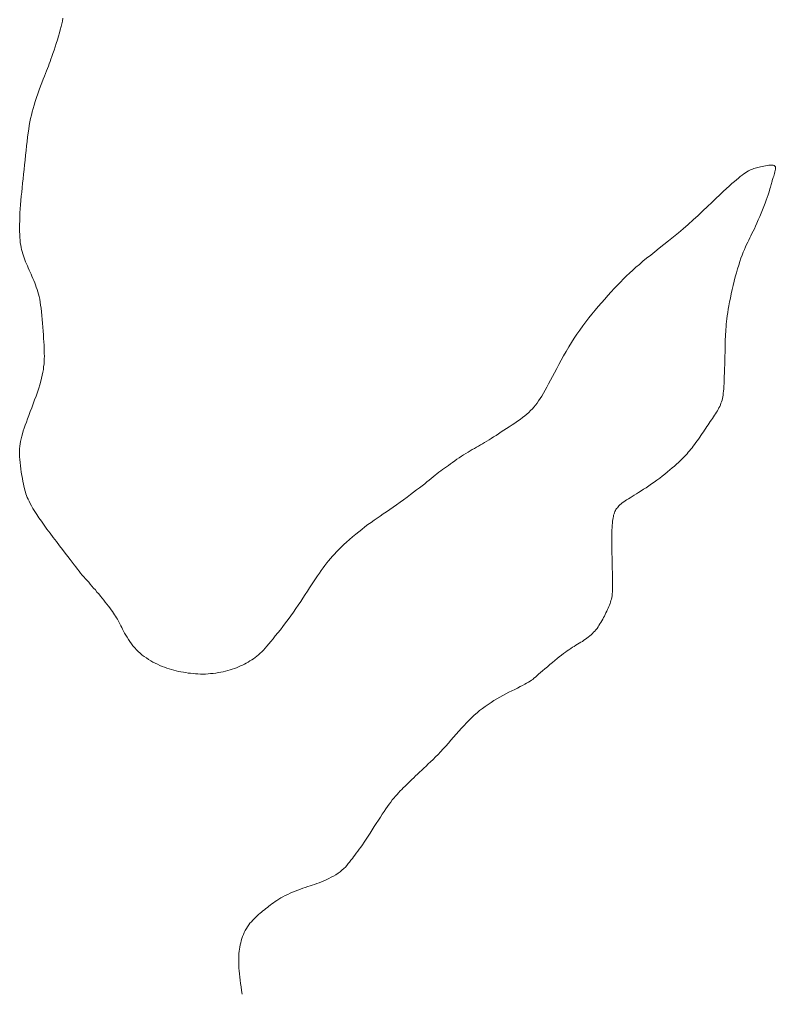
# Model space of a CAD drawing. Extents: x 553962 to 842807, y 8883888 to 9032388.
# Drawn here: x 750735 to 751345, y 8952081 to 8952865 of the extents above; entities that cross this region are included whole.
import ezdxf

# ---------------------------------------------------------------- set-up
doc = ezdxf.new("R2010")
doc.units = 0
doc.header["$LTSCALE"] = 200
doc.layers.add('8', color=7, linetype='Continuous', lineweight=13)

msp = doc.modelspace()

# ---------------------------------------------------------------- linework, layer by layer
at = {"layer": '8'}
for points in [[(750749.6, 8952647), (750748.9, 8952648.8), (750748.3, 8952650.6), (750747.6, 8952652.4), (750746.9, 8952654.1), (750746.2, 8952655.9), (750745.4, 8952657.6), (750744.7, 8952659.3), (750743.9, 8952661), (750743.1, 8952662.6), (750742.4, 8952664.3), (750741.7, 8952666), (750741, 8952667.6), (750740.3, 8952669.2), (750739.6, 8952670.9), (750739, 8952672.5), (750738.5, 8952674.2), (750737.9, 8952675.8), (750737.5, 8952677.5), (750737, 8952679.2), (750736.6, 8952680.9), (750736.3, 8952682.7), (750736, 8952684.6), (750735.8, 8952686.7), (750735.6, 8952688.8), (750735.5, 8952691.2), (750735.4, 8952693.7), (750735.4, 8952696.5), (750735.4, 8952699.3), (750735.5, 8952702.3), (750735.6, 8952705.5), (750735.7, 8952708.7), (750735.9, 8952712), (750736.2, 8952715.3), (750736.4, 8952718.7), (750736.8, 8952722.1), (750737.1, 8952725.5), (750737.5, 8952729), (750737.8, 8952732.6), (750738.2, 8952736.2), (750738.6, 8952739.9), (750739, 8952743.6), (750739.4, 8952747.4), (750739.8, 8952751.3), (750740.2, 8952755.2), (750740.6, 8952759), (750741, 8952762.7), (750741.5, 8952766.4), (750741.9, 8952769.9), (750742.3, 8952773.2), (750742.8, 8952776.3), (750743.2, 8952779.2), (750743.7, 8952782.1), (750744.3, 8952784.8), (750744.9, 8952787.4), (750745.5, 8952790.1), (750746.3, 8952792.9), (750747.1, 8952795.7), (750748.1, 8952798.6), (750749.1, 8952801.7), (750750.1, 8952804.7), (750751.2, 8952807.8), (750752.3, 8952810.8), (750753.4, 8952813.7), (750754.4, 8952816.4), (750755.4, 8952818.9), (750756.3, 8952821.2), (750757.1, 8952823.2), (750757.8, 8952825.1), (750758.6, 8952827), (750759.3, 8952828.8), (750760, 8952830.7), (750760.7, 8952832.7), (750761.5, 8952834.8), (750762.3, 8952837.2), (750763.2, 8952839.8), (750764.1, 8952842.6), (750765, 8952845.4), (750765.9, 8952848.2), (750766.7, 8952851.1), (750767.5, 8952853.8), (750768.2, 8952856.4), (750768.9, 8952858.9), (750769.4, 8952861.2), (750769.9, 8952863.4), (750770.3, 8952865.6)], [(751344.6, 8952745.8), (751344.2, 8952746.5), (751343.5, 8952747), (751342.7, 8952747.2), (751341.7, 8952747.3), (751340.5, 8952747.3), (751339.2, 8952747.1), (751337.9, 8952746.9), (751336.6, 8952746.7), (751335.2, 8952746.4), (751334, 8952746.2), (751332.7, 8952745.9), (751331.6, 8952745.7), (751330.4, 8952745.4), (751329.3, 8952745.1), (751328.2, 8952744.8), (751327.2, 8952744.5), (751326.1, 8952744.1), (751325, 8952743.6), (751323.9, 8952743.1), (751322.8, 8952742.5), (751321.6, 8952741.8), (751320.4, 8952741), (751319.1, 8952740.1), (751317.8, 8952739.1), (751316.3, 8952738), (751314.8, 8952736.8), (751313.2, 8952735.5), (751311.5, 8952734), (751309.5, 8952732.3), (751307.4, 8952730.4), (751305.1, 8952728.3), (751302.6, 8952725.9), (751299.8, 8952723.3), (751296.7, 8952720.3), (751293.3, 8952717.2), (751289.8, 8952713.8), (751286.1, 8952710.3), (751282.3, 8952706.7), (751278.3, 8952703.1), (751274.4, 8952699.5), (751270.3, 8952696), (751266.4, 8952692.6), (751262.4, 8952689.3), (751258.5, 8952686.2), (751254.7, 8952683.2), (751251, 8952680.2), (751247.5, 8952677.4), (751244.1, 8952674.7), (751240.8, 8952672.1), (751237.8, 8952669.7), (751235, 8952667.2), (751232.2, 8952664.9), (751229.6, 8952662.6), (751227.1, 8952660.2), (751224.6, 8952657.9), (751222.2, 8952655.5), (751219.7, 8952653), (751217.2, 8952650.4), (751214.7, 8952647.8), (751212.1, 8952645), (751209.5, 8952642.2), (751207, 8952639.3), (751204.4, 8952636.3), (751201.8, 8952633.3), (751199.2, 8952630.3), (751196.7, 8952627.2), (751194.2, 8952624), (751191.8, 8952620.9), (751189.3, 8952617.6), (751187, 8952614.3), (751184.6, 8952611), (751182.4, 8952607.6), (751180.2, 8952604.2), (751178, 8952600.7), (751175.9, 8952597.1), (751173.9, 8952593.6), (751172, 8952590.1), (751170.1, 8952586.6), (751168.3, 8952583.2), (751166.6, 8952579.9), (751164.9, 8952576.8), (751163.3, 8952573.8), (751161.8, 8952570.9), (751160.3, 8952568.2), (751158.9, 8952565.7), (751157.6, 8952563.3), (751156.3, 8952561.1), (751155, 8952559.1), (751153.7, 8952557.2), (751152.5, 8952555.4), (751151.3, 8952553.7), (751150, 8952552.2), (751148.7, 8952550.7), (751147.3, 8952549.3), (751145.9, 8952547.9), (751144.3, 8952546.5), (751142.6, 8952545.1), (751140.8, 8952543.7), (751138.8, 8952542.2), (751136.7, 8952540.8)], [(751293.9, 8952543.1), (751294.7, 8952544.4), (751295.5, 8952545.6), (751296.3, 8952546.8), (751297.1, 8952548), (751297.8, 8952549.2), (751298.5, 8952550.3), (751299.1, 8952551.5), (751299.7, 8952552.7), (751300.2, 8952553.9), (751300.7, 8952555.2), (751301.2, 8952556.4), (751301.6, 8952557.7), (751301.9, 8952559), (751302.2, 8952560.4), (751302.4, 8952561.8), (751302.6, 8952563.4), (751302.8, 8952565.1), (751302.9, 8952566.9), (751303.1, 8952569), (751303.2, 8952571.3), (751303.3, 8952573.9), (751303.4, 8952576.8), (751303.5, 8952579.9), (751303.6, 8952583.2), (751303.7, 8952586.6), (751303.8, 8952590), (751303.9, 8952593.3), (751304, 8952596.4), (751304, 8952599.4), (751304.1, 8952602.1), (751304.2, 8952604.5), (751304.2, 8952606.8), (751304.3, 8952608.9), (751304.4, 8952610.9), (751304.5, 8952612.9), (751304.6, 8952614.8), (751304.8, 8952616.8), (751305, 8952618.9), (751305.2, 8952621.1), (751305.5, 8952623.4), (751305.8, 8952625.8), (751306.2, 8952628.4), (751306.6, 8952631.1), (751307.1, 8952633.9), (751307.7, 8952636.9), (751308.3, 8952640.1), (751309, 8952643.5), (751309.7, 8952646.9), (751310.5, 8952650.3), (751311.3, 8952653.8), (751312.2, 8952657.2), (751313.1, 8952660.5), (751314, 8952663.7), (751315, 8952666.7), (751315.9, 8952669.5), (751316.8, 8952672.1), (751317.8, 8952674.6), (751318.7, 8952677), (751319.6, 8952679.2), (751320.5, 8952681.3), (751321.4, 8952683.2), (751322.3, 8952685), (751323.1, 8952686.8), (751324, 8952688.5), (751324.8, 8952690.2), (751325.7, 8952692), (751326.6, 8952693.9), (751327.6, 8952695.9), (751328.6, 8952698.1), (751329.7, 8952700.5), (751330.8, 8952703.1), (751331.9, 8952705.8), (751333.1, 8952708.5), (751334.2, 8952711.3), (751335.3, 8952714), (751336.3, 8952716.6), (751337.2, 8952719), (751338, 8952721.2), (751338.7, 8952723.2), (751339.3, 8952725), (751339.8, 8952726.7), (751340.2, 8952728.1), (751340.6, 8952729.4), (751340.9, 8952730.6), (751341.2, 8952731.6), (751341.4, 8952732.5), (751341.7, 8952733.4), (751341.9, 8952734.2), (751342.1, 8952734.9), (751342.3, 8952735.7), (751342.6, 8952736.5), (751342.8, 8952737.3), (751343.2, 8952738.3), (751343.5, 8952739.3), (751343.9, 8952740.5), (751344.2, 8952741.7), (751344.5, 8952742.8), (751344.7, 8952743.9), (751344.7, 8952744.9), (751344.6, 8952745.8)], [(750791.1, 8952410.9), (750789.8, 8952412.4), (750788.5, 8952413.8), (750787.2, 8952415.3), (750785.9, 8952416.8), (750784.6, 8952418.3), (750783.3, 8952419.9), (750782.1, 8952421.5), (750780.7, 8952423.3), (750779.3, 8952425.1), (750777.7, 8952427.1), (750776.1, 8952429.3), (750774.2, 8952431.7), (750772.2, 8952434.4), (750770, 8952437.3), (750767.6, 8952440.4), (750765.1, 8952443.7), (750762.5, 8952447), (750760, 8952450.4), (750757.5, 8952453.7), (750755.2, 8952457), (750753, 8952460.1), (750751, 8952462.9), (750749.2, 8952465.6), (750747.6, 8952468.1), (750746.2, 8952470.4), (750745, 8952472.5), (750744, 8952474.5), (750743.1, 8952476.2), (750742.3, 8952477.9), (750741.6, 8952479.4), (750741, 8952480.8), (750740.5, 8952482.2), (750740.1, 8952483.6), (750739.6, 8952485.1), (750739.3, 8952486.6), (750738.9, 8952488.3), (750738.5, 8952490.2), (750738.1, 8952492.3), (750737.7, 8952494.6), (750737.2, 8952497.1), (750736.8, 8952499.7), (750736.4, 8952502.3), (750736.1, 8952504.9), (750735.8, 8952507.5), (750735.5, 8952509.9), (750735.4, 8952512.2), (750735.3, 8952514.5), (750735.3, 8952516.6), (750735.4, 8952518.6), (750735.6, 8952520.6), (750735.9, 8952522.6), (750736.2, 8952524.5), (750736.6, 8952526.5), (750737.1, 8952528.6), (750737.7, 8952530.7), (750738.4, 8952532.9), (750739.2, 8952535.2), (750740, 8952537.6), (750740.9, 8952540.1), (750741.9, 8952542.7), (750742.9, 8952545.5), (750744, 8952548.5), (750745.2, 8952551.6), (750746.3, 8952554.7), (750747.5, 8952557.9), (750748.7, 8952561.1), (750749.8, 8952564.2), (750750.8, 8952567.3), (750751.7, 8952570.2), (750752.5, 8952573), (750753.2, 8952575.5), (750753.7, 8952578), (750754.2, 8952580.3), (750754.6, 8952582.6), (750754.8, 8952584.8), (750755.1, 8952586.9), (750755.2, 8952589), (750755.3, 8952591.1), (750755.4, 8952593.2), (750755.3, 8952595.3), (750755.3, 8952597.5), (750755.2, 8952599.8), (750755.1, 8952602.2), (750755, 8952604.8), (750754.8, 8952607.5), (750754.6, 8952610.4), (750754.4, 8952613.5), (750754.2, 8952616.6), (750754, 8952619.7), (750753.7, 8952622.9), (750753.4, 8952626), (750753.1, 8952629), (750752.8, 8952631.8), (750752.4, 8952634.4), (750752, 8952636.8), (750751.6, 8952639.1), (750751.1, 8952641.2), (750750.6, 8952643.3), (750750.1, 8952645.2), (750749.6, 8952647)], [(751136.7, 8952540.8), (751134.5, 8952539.3), (751132.3, 8952537.8), (751130.1, 8952536.3), (751127.9, 8952534.9), (751125.7, 8952533.5), (751123.6, 8952532.1), (751121.5, 8952530.7), (751119.5, 8952529.4), (751117.5, 8952528.2), (751115.6, 8952526.9), (751113.8, 8952525.8), (751112, 8952524.7), (751110.2, 8952523.6), (751108.5, 8952522.6), (751106.9, 8952521.7), (751105.2, 8952520.7), (751103.6, 8952519.8), (751102, 8952518.9), (751100.3, 8952517.9), (751098.6, 8952516.9), (751096.9, 8952515.9), (751095.1, 8952514.8), (751093.3, 8952513.7), (751091.5, 8952512.5), (751089.7, 8952511.3), (751087.9, 8952510.1), (751086.1, 8952508.8), (751084.3, 8952507.6), (751082.6, 8952506.4), (751081, 8952505.2), (751079.4, 8952504.1), (751077.8, 8952503), (751076.3, 8952501.8), (751074.8, 8952500.7), (751073.3, 8952499.6), (751071.8, 8952498.4), (751070.3, 8952497.2), (751068.8, 8952496), (751067.2, 8952494.7), (751065.5, 8952493.3), (751063.7, 8952491.9), (751061.9, 8952490.4), (751059.9, 8952488.8), (751057.7, 8952487.2), (751055.4, 8952485.4), (751053, 8952483.5), (751050.4, 8952481.6), (751047.7, 8952479.6), (751044.9, 8952477.5), (751042.1, 8952475.5), (751039.2, 8952473.5), (751036.4, 8952471.5), (751033.7, 8952469.6), (751031, 8952467.7), (751028.5, 8952466), (751026, 8952464.2), (751023.5, 8952462.6), (751021.1, 8952460.9), (751018.7, 8952459.2), (751016.2, 8952457.4), (751013.8, 8952455.6), (751011.3, 8952453.6), (751008.8, 8952451.6), (751006.3, 8952449.6), (751003.8, 8952447.5), (751001.4, 8952445.4), (750999, 8952443.3), (750996.8, 8952441.3), (750994.7, 8952439.3), (750992.7, 8952437.4), (750990.9, 8952435.6), (750989.2, 8952433.7), (750987.5, 8952432), (750986, 8952430.2), (750984.5, 8952428.3), (750983, 8952426.5), (750981.5, 8952424.6), (750980.1, 8952422.6), (750978.6, 8952420.5), (750977.1, 8952418.4), (750975.6, 8952416.1), (750974, 8952413.8), (750972.4, 8952411.4), (750970.8, 8952409), (750969.1, 8952406.4), (750967.4, 8952403.8), (750965.6, 8952401), (750963.8, 8952398.2), (750962, 8952395.4), (750960, 8952392.6), (750958.1, 8952389.7), (750956.1, 8952386.8), (750954, 8952383.9), (750951.9, 8952381), (750949.8, 8952378.2), (750947.7, 8952375.4), (750945.6, 8952372.7), (750943.5, 8952370.1), (750941.5, 8952367.7), (750939.7, 8952365.3)], [(751210.3, 8952391.4), (751210.8, 8952392.6), (751211.3, 8952393.8), (751211.7, 8952395), (751212, 8952396.2), (751212.4, 8952397.4), (751212.7, 8952398.7), (751212.9, 8952400.1), (751213.1, 8952401.6), (751213.2, 8952403.3), (751213.3, 8952405.1), (751213.4, 8952407), (751213.4, 8952409.2), (751213.4, 8952411.4), (751213.3, 8952413.8), (751213.3, 8952416.4), (751213.2, 8952419.1), (751213.1, 8952421.9), (751213, 8952424.9), (751213, 8952427.9), (751212.9, 8952431), (751212.8, 8952434.1), (751212.7, 8952437.2), (751212.7, 8952440.2), (751212.7, 8952443.1), (751212.7, 8952445.8), (751212.7, 8952448.4), (751212.8, 8952450.8), (751212.8, 8952453), (751213, 8952455), (751213.1, 8952456.9), (751213.2, 8952458.6), (751213.4, 8952460.1), (751213.6, 8952461.6), (751213.8, 8952462.8), (751214, 8952464), (751214.2, 8952465.1), (751214.5, 8952466.1), (751214.8, 8952467), (751215.2, 8952467.9), (751215.6, 8952468.7), (751216.1, 8952469.5), (751216.6, 8952470.3), (751217.2, 8952471), (751217.8, 8952471.8), (751218.5, 8952472.6), (751219.3, 8952473.3), (751220.2, 8952474.1), (751221.2, 8952474.9), (751222.3, 8952475.7), (751223.4, 8952476.5), (751224.7, 8952477.3), (751226.1, 8952478.2), (751227.5, 8952479.1), (751229.1, 8952480.1), (751230.7, 8952481.1), (751232.5, 8952482.2), (751234.3, 8952483.3), (751236.3, 8952484.6), (751238.3, 8952485.9), (751240.4, 8952487.2), (751242.5, 8952488.7), (751244.7, 8952490.2), (751246.9, 8952491.7), (751249.1, 8952493.3), (751251.3, 8952495), (751253.4, 8952496.6), (751255.5, 8952498.2), (751257.6, 8952499.9), (751259.5, 8952501.5), (751261.4, 8952503.1), (751263.2, 8952504.6), (751264.8, 8952506.1), (751266.4, 8952507.5), (751267.8, 8952508.8), (751269.1, 8952510.1), (751270.2, 8952511.2), (751271.3, 8952512.4), (751272.4, 8952513.5), (751273.4, 8952514.6), (751274.4, 8952515.8), (751275.4, 8952516.9), (751276.4, 8952518.2), (751277.4, 8952519.4), (751278.4, 8952520.8), (751279.5, 8952522.1), (751280.5, 8952523.5), (751281.5, 8952524.9), (751282.6, 8952526.4), (751283.6, 8952527.8), (751284.6, 8952529.3), (751285.6, 8952530.8), (751286.6, 8952532.2), (751287.5, 8952533.7), (751288.5, 8952535.1), (751289.4, 8952536.5), (751290.3, 8952537.9), (751291.2, 8952539.3), (751292.1, 8952540.6), (751293, 8952541.9), (751293.9, 8952543.1)], [(750939.7, 8952365.3), (750937.9, 8952363.2), (750936.2, 8952361.2), (750934.7, 8952359.5), (750933.3, 8952357.8), (750931.9, 8952356.3), (750930.6, 8952355), (750929.3, 8952353.7), (750928, 8952352.5), (750926.7, 8952351.4), (750925.4, 8952350.4), (750924, 8952349.3), (750922.6, 8952348.4), (750921.1, 8952347.5), (750919.6, 8952346.6), (750918.1, 8952345.8), (750916.6, 8952345), (750915, 8952344.2), (750913.5, 8952343.5), (750911.8, 8952342.8), (750910.2, 8952342.1), (750908.6, 8952341.5), (750906.8, 8952340.9), (750905.1, 8952340.3), (750903.3, 8952339.8), (750901.5, 8952339.3), (750899.6, 8952338.8), (750897.6, 8952338.4), (750895.6, 8952338.1), (750893.6, 8952337.8), (750891.5, 8952337.5), (750889.4, 8952337.3), (750887.4, 8952337.1), (750885.3, 8952337), (750883.2, 8952337), (750881.2, 8952337), (750879.2, 8952337.1), (750877.2, 8952337.2), (750875.2, 8952337.4), (750873.2, 8952337.6), (750871.3, 8952337.8), (750869.3, 8952338.1), (750867.4, 8952338.4), (750865.5, 8952338.8), (750863.5, 8952339.1), (750861.6, 8952339.6), (750859.7, 8952340), (750857.8, 8952340.5), (750855.9, 8952341.1), (750854, 8952341.7), (750852.1, 8952342.4), (750850.2, 8952343.1), (750848.4, 8952343.9), (750846.5, 8952344.8), (750844.7, 8952345.7), (750842.9, 8952346.6), (750841.1, 8952347.6), (750839.3, 8952348.7), (750837.6, 8952349.9), (750835.9, 8952351.1), (750834.3, 8952352.3), (750832.7, 8952353.7), (750831.1, 8952355.1), (750829.6, 8952356.6), (750828.2, 8952358.1), (750826.8, 8952359.7), (750825.5, 8952361.4), (750824.3, 8952363.1), (750823.1, 8952364.9), (750822, 8952366.6), (750821, 8952368.4), (750820, 8952370), (750819.2, 8952371.6), (750818.4, 8952373.1), (750817.7, 8952374.5), (750817.1, 8952375.7), (750816.5, 8952376.9), (750816, 8952378), (750815.4, 8952379.1), (750814.8, 8952380.2), (750814.2, 8952381.3), (750813.6, 8952382.4), (750812.8, 8952383.6), (750812, 8952384.8), (750811.2, 8952386.1), (750810.2, 8952387.5), (750809.2, 8952388.8), (750808.1, 8952390.3), (750807, 8952391.8), (750805.8, 8952393.3), (750804.5, 8952394.9), (750803.2, 8952396.6), (750801.9, 8952398.2), (750800.6, 8952399.8), (750799.2, 8952401.5), (750797.8, 8952403.1), (750796.5, 8952404.8), (750795.1, 8952406.3), (750793.7, 8952407.9), (750792.4, 8952409.4), (750791.1, 8952410.9)], [(751051.6, 8952252), (751053.1, 8952253.4), (751054.6, 8952254.8), (751056.2, 8952256.3), (751057.8, 8952257.9), (751059.5, 8952259.5), (751061.2, 8952261.1), (751063, 8952262.8), (751064.8, 8952264.5), (751066.7, 8952266.3), (751068.7, 8952268.2), (751070.7, 8952270.1), (751072.7, 8952272.2), (751074.7, 8952274.3), (751076.8, 8952276.6), (751078.9, 8952278.9), (751081, 8952281.2), (751083.1, 8952283.7), (751085.2, 8952286.1), (751087.3, 8952288.5), (751089.4, 8952290.9), (751091.5, 8952293.2), (751093.6, 8952295.5), (751095.7, 8952297.7), (751097.8, 8952299.8), (751099.8, 8952301.8), (751101.9, 8952303.8), (751104.1, 8952305.7), (751106.2, 8952307.5), (751108.5, 8952309.2), (751110.7, 8952310.9), (751113, 8952312.5), (751115.4, 8952314.1), (751117.7, 8952315.6), (751120.1, 8952317), (751122.6, 8952318.4), (751125, 8952319.8), (751127.4, 8952321.1), (751129.8, 8952322.3), (751132.2, 8952323.5), (751134.5, 8952324.6), (751136.7, 8952325.7), (751138.8, 8952326.8), (751140.7, 8952327.7), (751142.5, 8952328.7), (751144.1, 8952329.5), (751145.5, 8952330.3), (751146.8, 8952331.1), (751147.9, 8952331.9), (751149, 8952332.7), (751150, 8952333.6), (751151.1, 8952334.5), (751152.3, 8952335.6), (751153.7, 8952336.8), (751155.3, 8952338.1), (751157, 8952339.6), (751158.8, 8952341.2), (751160.8, 8952342.9), (751162.8, 8952344.6), (751164.8, 8952346.3), (751166.8, 8952347.9), (751168.7, 8952349.5), (751170.4, 8952350.9), (751172.1, 8952352.2), (751173.7, 8952353.5), (751175.3, 8952354.6), (751176.8, 8952355.7), (751178.2, 8952356.6), (751179.6, 8952357.6), (751181, 8952358.5), (751182.3, 8952359.3), (751183.7, 8952360.2), (751185.1, 8952361), (751186.4, 8952361.8), (751187.7, 8952362.6), (751189, 8952363.3), (751190.2, 8952364.2), (751191.5, 8952365), (751192.7, 8952365.8), (751193.8, 8952366.7), (751194.9, 8952367.7), (751196, 8952368.6), (751197.1, 8952369.6), (751198.1, 8952370.6), (751199, 8952371.6), (751199.9, 8952372.7), (751200.8, 8952373.8), (751201.6, 8952375), (751202.4, 8952376.2), (751203.2, 8952377.4), (751204, 8952378.6), (751204.7, 8952379.9), (751205.4, 8952381.2), (751206.1, 8952382.5), (751206.8, 8952383.7), (751207.4, 8952385), (751208, 8952386.3), (751208.7, 8952387.6), (751209.2, 8952388.9), (751209.8, 8952390.2), (751210.3, 8952391.4)], [(750912.9, 8952116.9), (750913.2, 8952118.6), (750913.6, 8952120.3), (750914.1, 8952122), (750914.6, 8952123.7), (750915.2, 8952125.4), (750915.8, 8952127.1), (750916.5, 8952128.7), (750917.3, 8952130.3), (750918.2, 8952131.8), (750919.1, 8952133.3), (750920.1, 8952134.7), (750921.1, 8952136), (750922.2, 8952137.3), (750923.3, 8952138.6), (750924.5, 8952139.7), (750925.7, 8952140.9), (750926.8, 8952142), (750928, 8952143), (750929.2, 8952144.1), (750930.3, 8952145.1), (750931.5, 8952146), (750932.7, 8952147), (750933.8, 8952147.9), (750935.1, 8952148.8), (750936.3, 8952149.8), (750937.5, 8952150.7), (750938.8, 8952151.7), (750940.1, 8952152.6), (750941.4, 8952153.6), (750942.8, 8952154.5), (750944.4, 8952155.5), (750946, 8952156.5), (750947.7, 8952157.4), (750949.5, 8952158.4), (750951.5, 8952159.3), (750953.5, 8952160.2), (750955.5, 8952161.1), (750957.6, 8952162), (750959.7, 8952162.8), (750961.7, 8952163.6), (750963.8, 8952164.3), (750965.7, 8952165), (750967.6, 8952165.6), (750969.5, 8952166.2), (750971.3, 8952166.8), (750973.1, 8952167.4), (750975, 8952168), (750976.8, 8952168.7), (750978.7, 8952169.4), (750980.7, 8952170.2), (750982.6, 8952171.1), (750984.6, 8952172.1), (750986.6, 8952173.1), (750988.5, 8952174.1), (750990.3, 8952175.2), (750992.1, 8952176.4), (750993.7, 8952177.6), (750995.2, 8952178.8), (750996.7, 8952180.1), (750998, 8952181.4), (750999.2, 8952182.7), (751000.3, 8952184.1), (751001.4, 8952185.4), (751002.5, 8952186.8), (751003.6, 8952188.2), (751004.6, 8952189.6), (751005.7, 8952191), (751006.8, 8952192.5), (751008, 8952194.1), (751009.2, 8952195.7), (751010.4, 8952197.5), (751011.8, 8952199.4), (751013.2, 8952201.5), (751014.7, 8952203.8), (751016.3, 8952206.2), (751017.9, 8952208.8), (751019.6, 8952211.4), (751021.3, 8952214), (751022.9, 8952216.6), (751024.6, 8952219.2), (751026.2, 8952221.7), (751027.7, 8952224), (751029.2, 8952226.2), (751030.6, 8952228.3), (751031.9, 8952230.2), (751033.2, 8952232.1), (751034.5, 8952233.8), (751035.8, 8952235.5), (751037.1, 8952237), (751038.3, 8952238.5), (751039.6, 8952239.9), (751040.8, 8952241.3), (751042.1, 8952242.7), (751043.4, 8952244), (751044.7, 8952245.3), (751046.1, 8952246.6), (751047.4, 8952247.9), (751048.8, 8952249.2), (751050.2, 8952250.6), (751051.6, 8952252)], [(750914.8, 8952078.9), (750914.4, 8952081.8), (750913.9, 8952084.7), (750913.5, 8952087.5), (750913.2, 8952090.1), (750912.9, 8952092.7), (750912.6, 8952095.2), (750912.4, 8952097.6), (750912.2, 8952099.9), (750912.1, 8952102.1), (750912, 8952104.2), (750912, 8952106.2), (750912, 8952108.1), (750912.1, 8952109.9), (750912.2, 8952111.7), (750912.4, 8952113.5), (750912.6, 8952115.2), (750912.9, 8952116.9)]]:
    msp.add_lwpolyline(points, dxfattribs=at)

doc.saveas('drawing.dxf')
